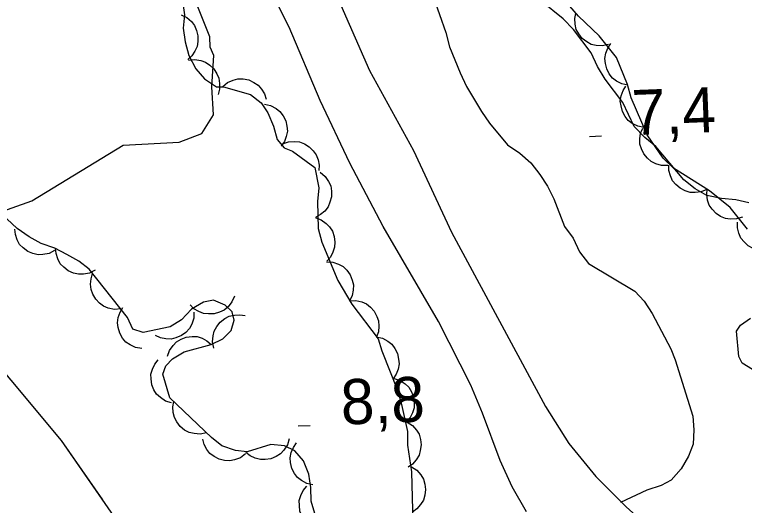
# Model space of a CAD drawing. Extents: x 336540 to 340074, y 5572036 to 5573747.
# Drawn here: x 337888.68 to 337937.16, y 5573546.46 to 5573579.07 of the extents above; entities that cross this region are included whole.
import ezdxf

# ---------------------------------------------------------------- set-up
doc = ezdxf.new("R2010")
doc.units = 0
for name, color, linetype in [('Niveau 19', 7, 'Continuous'), ('Niveau 2', 7, 'Continuous'), ('Niveau 3', 7, 'Continuous'), ('Niveau 37', 7, 'Continuous'), ('Niveau 44', 7, 'Continuous')]:
    doc.layers.add(name, color=color, linetype=linetype)

msp = doc.modelspace()

# ---------------------------------------------------------------- linework, layer by layer
at = {"layer": 'Niveau 19'}
for points in [[(337895.67, 5573623.06), (337894.73, 5573621.27), (337894.08, 5573619.42), (337893.85, 5573618.36), (337893.77, 5573617.14), (337893.83, 5573616.11), (337894.08, 5573614.83), (337894.75, 5573612.58), (337895.44, 5573610.81), (337904.23, 5573594.57), (337904.77, 5573593.38), (337906.15, 5573589.3), (337912.26, 5573575.35), (337915.17, 5573570.03), (337917.7, 5573564.62), (337923.95, 5573553.04), (337925.5, 5573550.57), (337927.29, 5573548.37), (337929.3, 5573546.37), (337933.14, 5573542.9)], [(337922.69, 5573546.03), (337921.73, 5573547.7), (337920.93, 5573549.45), (337919.77, 5573552.59), (337918.99, 5573554.44), (337916.83, 5573558.69), (337913.16, 5573565), (337910.95, 5573569.19), (337908.99, 5573573.36), (337906.91, 5573578.23), (337904.22, 5573583.57)]]:
    msp.add_lwpolyline(points, dxfattribs=at)
at = {"layer": 'Niveau 2'}
for points in [[(337916.06, 5573581.5), (337917.32, 5573577.87), (337917.57, 5573576.92), (337918.28, 5573575.19), (337918.7, 5573574.3), (337919.69, 5573572.63), (337920.22, 5573571.85), (337921.43, 5573570.41), (337922.23, 5573569.87), (337922.98, 5573569.21), (337923.56, 5573568.44), (337924.08, 5573567.66), (337924.5, 5573566.82), (337925.21, 5573564.98), (337925.79, 5573564.21), (337926.21, 5573563.31), (337926.79, 5573562.54), (337929.87, 5573560.69), (337930.5, 5573560.03), (337931.03, 5573559.2), (337932.26, 5573556.86), (337932.56, 5573556.14), (337933.72, 5573552.39), (337933.79, 5573551.49), (337933.76, 5573550.53), (337933.44, 5573549.73), (337932.95, 5573548.88), (337932.29, 5573548.13), (337931.63, 5573547.78), (337930.68, 5573547.47), (337928.92, 5573546.65)], [(337901.79, 5573574.27), (337901.91, 5573576.35), (337901.68, 5573576.91), (337901.66, 5573577.59), (337900.59, 5573580.27)], [(337937.44, 5573566.56), (337936.59, 5573566.77), (337935.63, 5573566.86), (337934.67, 5573567.06), (337933.88, 5573567.49), (337933.13, 5573568.1), (337931.28, 5573570.31), (337930.54, 5573570.91), (337929.84, 5573571.63), (337929.08, 5573573.24), (337927.91, 5573574.79), (337927.39, 5573575.63), (337926.97, 5573576.52), (337925.81, 5573578.07), (337925.12, 5573578.78), (337923.63, 5573579.99)], [(337887.5, 5573565.88), (337889.83, 5573566.69), (337895.89, 5573570.4), (337899.62, 5573570.59), (337901.11, 5573571.17), (337901.89, 5573572.4), (337901.79, 5573574.27)], [(337937.98, 5573555.31), (337937.01, 5573555.9), (337936.78, 5573556.35), (337936.62, 5573558.04), (337936.9, 5573558.44), (337937.56, 5573558.9)]]:
    msp.add_lwpolyline(points, dxfattribs=at)
at = {"layer": 'Niveau 3'}
for p, q in [((337926.87, 5573570.97), (337927.67, 5573571.01)), ((337907.52, 5573551.75), (337908.32, 5573551.78))]:
    msp.add_line(p, q, dxfattribs=at)
at = {"layer": 'Niveau 37'}
for points in [[(337947.34, 5573527.54), (337930, 5573514.25), (337922.38, 5573508.56), (337918.22, 5573514.1), (337910.8, 5573524.56), (337905.9, 5573531), (337900.81, 5573538.16), (337896.06, 5573544.64), (337891.8, 5573550.78), (337885.1, 5573558.79), (337880.33, 5573565.37), (337875.13, 5573572.15), (337867.84, 5573582.04), (337865.03, 5573585.97), (337862.33, 5573589.99), (337856.63, 5573597.73), (337851.91, 5573604.01), (337847.54, 5573609.56)], [(337894.54, 5573546.83), (337891.8, 5573550.78), (337888.47, 5573554.77)]]:
    msp.add_lwpolyline(points, dxfattribs=at)
at = {"layer": 'Niveau 44'}
for points in [[(337899.84, 5573579.96), (337899.97, 5573579.06), (337899.88, 5573578.16), (337900.01, 5573577.26), (337900.26, 5573576.36), (337900.73, 5573575.47), (337901.3, 5573574.81), (337902.1, 5573574.27), (337902.55, 5573574.28), (337904.36, 5573573.76), (337905.05, 5573573.21), (337905.51, 5573572.55), (337905.87, 5573571.65), (337906.12, 5573570.76), (337906.58, 5573570.21), (337907.15, 5573569.99), (337908.63, 5573568.9), (337908.89, 5573567.56), (337908.8, 5573566.66), (337908.84, 5573564.86), (337909.08, 5573563.96), (337910.15, 5573561.4), (337911.09, 5573559.84), (337912.83, 5573557.52), (337913.07, 5573556.74), (337914.14, 5573554.06), (337914.39, 5573553.17), (337914.77, 5573551.37), (337914.79, 5573550.47), (337915.05, 5573548.68), (337915.17, 5573543.62)], [(337937.36, 5573564.82), (337936.21, 5573566.26), (337934.83, 5573567.35), (337932.44, 5573568.87), (337931.75, 5573569.53), (337930.7, 5573571.08), (337929.63, 5573573.54), (337929.39, 5573574.43), (337928.67, 5573576.21), (337927.52, 5573577.65), (337926.14, 5573578.97), (337925.56, 5573579.63)], [(337899.75, 5573579.06), (337900.13, 5573578.87), (337900.43, 5573578.6), (337900.64, 5573578.34), (337900.77, 5573578.02), (337900.86, 5573577.66), (337900.85, 5573577.28), (337900.81, 5573576.95), (337900.66, 5573576.63), (337900.45, 5573576.33), (337900.18, 5573576.09)], [(337928.12, 5573577.08), (337927.71, 5573576.99), (337927.31, 5573577.02), (337926.98, 5573577.09), (337926.68, 5573577.26), (337926.39, 5573577.49), (337926.16, 5573577.8), (337925.99, 5573578.08), (337925.91, 5573578.43), (337925.89, 5573578.8), (337925.95, 5573579.15)], [(337929.41, 5573574.37), (337929.01, 5573574.46), (337928.65, 5573574.65), (337928.39, 5573574.85), (337928.17, 5573575.13), (337928.01, 5573575.46), (337927.92, 5573575.83), (337927.89, 5573576.16), (337927.96, 5573576.5), (337928.09, 5573576.85), (337928.29, 5573577.15)], [(337900.24, 5573576.04), (337900.65, 5573576.09), (337901.05, 5573576.02), (337901.37, 5573575.92), (337901.66, 5573575.72), (337901.92, 5573575.46), (337902.12, 5573575.13), (337902.26, 5573574.84), (337902.3, 5573574.49), (337902.29, 5573574.12), (337902.2, 5573573.77)], [(337902.51, 5573574.29), (337902.83, 5573574.56), (337903.2, 5573574.72), (337903.52, 5573574.81), (337903.87, 5573574.8), (337904.24, 5573574.73), (337904.58, 5573574.56), (337904.86, 5573574.39), (337905.09, 5573574.12), (337905.28, 5573573.81), (337905.39, 5573573.46)], [(337930.49, 5573571.57), (337930.07, 5573571.65), (337929.71, 5573571.84), (337929.44, 5573572.03), (337929.23, 5573572.3), (337929.05, 5573572.63), (337928.96, 5573573), (337928.91, 5573573.32), (337928.97, 5573573.67), (337929.1, 5573574.02), (337929.29, 5573574.32)], [(337905.28, 5573573.12), (337905.69, 5573573.03), (337906.05, 5573572.83), (337906.31, 5573572.63), (337906.52, 5573572.35), (337906.69, 5573572.02), (337906.77, 5573571.65), (337906.8, 5573571.32), (337906.73, 5573570.98), (337906.6, 5573570.63), (337906.4, 5573570.33)], [(337932.08, 5573569.04), (337931.66, 5573569.04), (337931.27, 5573569.16), (337930.97, 5573569.3), (337930.71, 5573569.53), (337930.48, 5573569.81), (337930.32, 5573570.16), (337930.21, 5573570.47), (337930.21, 5573570.82), (337930.26, 5573571.19), (337930.4, 5573571.53)], [(337906.48, 5573570.48), (337906.87, 5573570.62), (337907.28, 5573570.64), (337907.61, 5573570.61), (337907.93, 5573570.49), (337908.25, 5573570.29), (337908.52, 5573570.02), (337908.72, 5573569.76), (337908.84, 5573569.43), (337908.91, 5573569.07), (337908.89, 5573568.71)], [(337934.66, 5573567.46), (337934.28, 5573567.29), (337933.88, 5573567.24), (337933.55, 5573567.25), (337933.21, 5573567.36), (337932.88, 5573567.53), (337932.6, 5573567.78), (337932.38, 5573568.03), (337932.24, 5573568.35), (337932.14, 5573568.71), (337932.13, 5573569.07)], [(337908.99, 5573568.59), (337909.31, 5573568.32), (337909.54, 5573567.98), (337909.68, 5573567.69), (337909.74, 5573567.34), (337909.73, 5573566.97), (337909.63, 5573566.6), (337909.51, 5573566.3), (337909.29, 5573566.02), (337909.01, 5573565.78), (337908.69, 5573565.61)], [(337937.03, 5573565.61), (337936.63, 5573565.49), (337936.22, 5573565.48), (337935.9, 5573565.52), (337935.57, 5573565.66), (337935.27, 5573565.86), (337935.01, 5573566.15), (337934.82, 5573566.41), (337934.71, 5573566.75), (337934.65, 5573567.11), (337934.68, 5573567.47)], [(337909.11, 5573544.28), (337908.38, 5573546.74), (337908.36, 5573547.64), (337908.22, 5573548.53), (337907.87, 5573549.42), (337907.29, 5573550.09), (337906.61, 5573550.41), (337905.71, 5573550.5), (337904.14, 5573550.01), (337903.35, 5573550.11), (337902.45, 5573550.42), (337901.76, 5573550.97), (337899, 5573553.61), (337898.52, 5573555.17), (337898.73, 5573555.74), (337899.17, 5573556.2), (337899.95, 5573556.67), (337901.73, 5573557.16), (337902.51, 5573557.52), (337903.06, 5573558.09), (337903.27, 5573558.77), (337903.14, 5573559.33), (337902.68, 5573559.77), (337901.89, 5573560.09), (337901.22, 5573559.96), (337900.44, 5573559.49), (337899.78, 5573558.8), (337899.01, 5573558.33), (337897.22, 5573557.95), (337896.54, 5573558.16), (337896.18, 5573558.94), (337893.64, 5573562.15), (337892.95, 5573562.69), (337892.16, 5573563.13), (337891.36, 5573563.56), (337890.45, 5573563.87), (337889.66, 5573564.3), (337888.86, 5573564.85), (337888.17, 5573565.51)], [(337908.65, 5573565.58), (337909.04, 5573565.44), (337909.37, 5573565.2), (337909.61, 5573564.97), (337909.79, 5573564.67), (337909.91, 5573564.32), (337909.95, 5573563.94), (337909.94, 5573563.61), (337909.83, 5573563.28), (337909.66, 5573562.95), (337909.42, 5573562.68)], [(337891.34, 5573563.39), (337890.97, 5573563.19), (337890.57, 5573563.12), (337890.24, 5573563.1), (337889.9, 5573563.19), (337889.56, 5573563.34), (337889.26, 5573563.57), (337889.02, 5573563.8), (337888.86, 5573564.11), (337888.74, 5573564.46), (337888.7, 5573564.82)], [(337939.18, 5573563.59), (337938.8, 5573563.43), (337938.39, 5573563.4), (337938.06, 5573563.41), (337937.73, 5573563.53), (337937.41, 5573563.71), (337937.13, 5573563.97), (337936.92, 5573564.22), (337936.78, 5573564.55), (337936.7, 5573564.91), (337936.7, 5573565.27)], [(337894.03, 5573562.09), (337893.66, 5573561.9), (337893.26, 5573561.83), (337892.93, 5573561.82), (337892.59, 5573561.9), (337892.25, 5573562.05), (337891.95, 5573562.29), (337891.72, 5573562.52), (337891.56, 5573562.84), (337891.44, 5573563.19), (337891.41, 5573563.55)], [(337909.4, 5573562.64), (337909.82, 5573562.62), (337910.2, 5573562.48), (337910.5, 5573562.33), (337910.75, 5573562.08), (337910.97, 5573561.78), (337911.11, 5573561.43), (337911.19, 5573561.11), (337911.18, 5573560.76), (337911.1, 5573560.4), (337910.95, 5573560.07)], [(337895.73, 5573559.51), (337895.31, 5573559.48), (337894.91, 5573559.57), (337894.6, 5573559.69), (337894.32, 5573559.9), (337894.07, 5573560.17), (337893.88, 5573560.5), (337893.76, 5573560.8), (337893.73, 5573561.15), (337893.76, 5573561.52), (337893.86, 5573561.87)], [(337903.28, 5573560.36), (337903.12, 5573559.98), (337902.86, 5573559.66), (337902.61, 5573559.44), (337902.3, 5573559.29), (337901.94, 5573559.19), (337901.56, 5573559.18), (337901.23, 5573559.2), (337900.91, 5573559.34), (337900.59, 5573559.53), (337900.34, 5573559.79)], [(337910.93, 5573560.06), (337911.35, 5573560.08), (337911.74, 5573559.98), (337912.05, 5573559.85), (337912.32, 5573559.64), (337912.57, 5573559.36), (337912.74, 5573559.02), (337912.86, 5573558.72), (337912.88, 5573558.36), (337912.85, 5573558), (337912.73, 5573557.66)], [(337897.13, 5573556.88), (337896.72, 5573556.95), (337896.35, 5573557.13), (337896.08, 5573557.31), (337895.85, 5573557.58), (337895.67, 5573557.9), (337895.57, 5573558.27), (337895.52, 5573558.6), (337895.57, 5573558.94), (337895.69, 5573559.3), (337895.87, 5573559.6)], [(337900.6, 5573559.3), (337900.58, 5573558.89), (337900.45, 5573558.5), (337900.3, 5573558.21), (337900.05, 5573557.95), (337899.76, 5573557.74), (337899.4, 5573557.59), (337899.09, 5573557.51), (337898.73, 5573557.52), (337898.37, 5573557.59), (337898.04, 5573557.74)], [(337901.92, 5573556.91), (337901.83, 5573557.32), (337901.87, 5573557.72), (337901.94, 5573558.04), (337902.11, 5573558.35), (337902.34, 5573558.64), (337902.65, 5573558.87), (337902.93, 5573559.03), (337903.28, 5573559.11), (337903.65, 5573559.13), (337904, 5573559.07)], [(337898.85, 5573556.37), (337898.98, 5573556.76), (337899.22, 5573557.09), (337899.44, 5573557.33), (337899.75, 5573557.51), (337900.09, 5573557.64), (337900.47, 5573557.68), (337900.8, 5573557.68), (337901.14, 5573557.57), (337901.46, 5573557.4), (337901.74, 5573557.16)], [(337912.7, 5573557.65), (337913.11, 5573557.57), (337913.47, 5573557.37), (337913.73, 5573557.17), (337913.94, 5573556.89), (337914.11, 5573556.56), (337914.19, 5573556.18), (337914.22, 5573555.86), (337914.15, 5573555.51), (337914.02, 5573555.17), (337913.82, 5573554.87)], [(337899.11, 5573553.27), (337898.71, 5573553.39), (337898.37, 5573553.62), (337898.12, 5573553.84), (337897.93, 5573554.13), (337897.8, 5573554.48), (337897.75, 5573554.86), (337897.74, 5573555.18), (337897.84, 5573555.52), (337898, 5573555.85), (337898.22, 5573556.14)], [(337913.9, 5573554.9), (337914.3, 5573554.77), (337914.63, 5573554.53), (337914.87, 5573554.31), (337915.05, 5573554), (337915.18, 5573553.66), (337915.22, 5573553.28), (337915.22, 5573552.95), (337915.12, 5573552.62), (337914.95, 5573552.29), (337914.72, 5573552.01)], [(337901.43, 5573551.29), (337901.02, 5573551.2), (337900.61, 5573551.23), (337900.29, 5573551.3), (337899.98, 5573551.47), (337899.69, 5573551.71), (337899.47, 5573552.01), (337899.3, 5573552.29), (337899.22, 5573552.64), (337899.2, 5573553.01), (337899.26, 5573553.36)], [(337914.76, 5573552), (337915.11, 5573551.78), (337915.37, 5573551.47), (337915.55, 5573551.19), (337915.65, 5573550.85), (337915.69, 5573550.49), (337915.63, 5573550.11), (337915.55, 5573549.79), (337915.36, 5573549.49), (337915.12, 5573549.21), (337914.82, 5573549.01)], [(337904.02, 5573549.88), (337903.68, 5573549.63), (337903.3, 5573549.49), (337902.98, 5573549.42), (337902.63, 5573549.45), (337902.27, 5573549.54), (337901.93, 5573549.72), (337901.66, 5573549.9), (337901.45, 5573550.18), (337901.27, 5573550.51), (337901.18, 5573550.86)], [(337906.92, 5573550.88), (337906.8, 5573550.48), (337906.57, 5573550.14), (337906.35, 5573549.89), (337906.05, 5573549.7), (337905.71, 5573549.56), (337905.33, 5573549.51), (337905.01, 5573549.5), (337904.67, 5573549.6), (337904.33, 5573549.76), (337904.05, 5573549.98)], [(337908.5, 5573547.82), (337908.09, 5573547.91), (337907.74, 5573548.11), (337907.48, 5573548.31), (337907.27, 5573548.59), (337907.1, 5573548.92), (337907.02, 5573549.3), (337906.99, 5573549.62), (337907.06, 5573549.97), (337907.2, 5573550.31), (337907.4, 5573550.61)], [(337915.04, 5573549.02), (337915.39, 5573548.8), (337915.66, 5573548.49), (337915.84, 5573548.21), (337915.93, 5573547.87), (337915.97, 5573547.51), (337915.92, 5573547.13), (337915.84, 5573546.81), (337915.65, 5573546.51), (337915.41, 5573546.23), (337915.11, 5573546.02)], [(337908.94, 5573544.86), (337908.54, 5573544.98), (337908.2, 5573545.21), (337907.96, 5573545.44), (337907.78, 5573545.74), (337907.64, 5573546.08), (337907.6, 5573546.46), (337907.59, 5573546.79), (337907.69, 5573547.12), (337907.86, 5573547.46), (337908.09, 5573547.73)]]:
    msp.add_lwpolyline(points, dxfattribs=at)

# ---------------------------------------------------------------- texts
at = {"layer": 'Niveau 3'}
for s, p in [('7,4    ', (337929.74, 5573571.05)), ('8,8    ', (337910.4, 5573551.82))]:
    msp.add_text(s, height=2.9999, rotation=2.2763, dxfattribs=at).set_placement(p)

doc.saveas('drawing.dxf')
